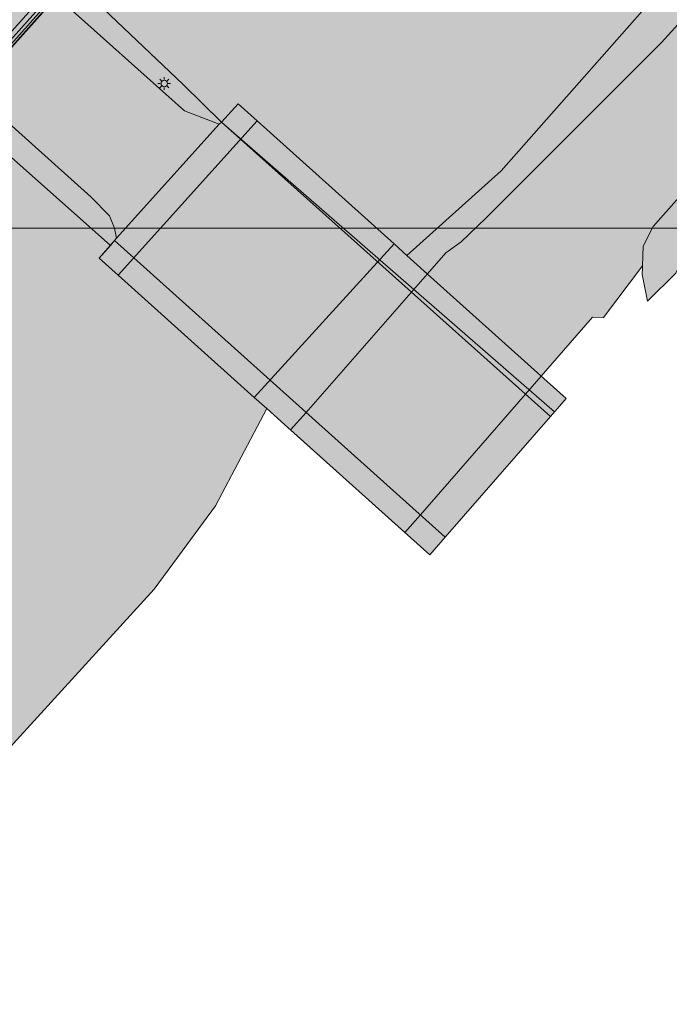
# Model space of a CAD drawing. Extents: x 101956 to 105180, y 476926 to 481317.
# Tile 298 of 649: x 104694 to 104735, y 478220 to 478282. Entities that reach past the tile are written whole.
import ezdxf

# ---------------------------------------------------------------- set-up
doc = ezdxf.new("R2010")
doc.units = 0
doc.header["$LTSCALE"] = 0.5
for name, color, linetype, lineweight in [('B-WE-BV-GELEIDECONSTRUCTIE-G', 210, 'Continuous', 18), ('B-WE-IE-TERREINAFSCHEIDING_KUNSTMATIG_HEKWERK-G', 20, 'IE-TERREINAFSCHEIDING-KUNSTMATIG', 18), ('B-WE-IE-TERREINAFSCHEIDING_KUNSTMATIG_MUUR-GV', 90, 'Continuous', 18), ('B-WE-KL-ET_LS_OV_LICHTMAST-S', 190, 'Continuous', 25), ('B-WE-KW-KUNSTWERK_DEK-GV', 170, 'Continuous', 18), ('B-WE-KW-KUNSTWERK_LANDHOOFD-GV', 170, 'Continuous', 18), ('B-WE-OG-TERREIN_CULTUURSCHEIDING-GV', 7, 'Continuous', 18), ('B-WE-OG-WATER_KANAAL-GV', 120, 'Continuous', 18), ('B-WE-OG-WATER_SLOOT-GV', 120, 'Continuous', 18), ('B-WE-OG-WEG-GV', 7, 'Continuous', 18), ('B-WE-VH-VERHARDING_ASFALT-GV', 252, 'Continuous', 18), ('B-WE-VH-VERHARDING_BETON-GV', 252, 'Continuous', 18)]:
    doc.layers.add(name, color=color, linetype=linetype, lineweight=lineweight)
for name, color, linetype, lineweight, true_color in [('B-WE-IE-TERREINAFSCHEIDING_KUNSTMATIG_MUUR-V', 7, 'Continuous', 18, 0xb7b7b7), ('B-WE-KW-KUNSTWERK_DEK-V', 7, 'Continuous', 18, 0xb7b7b7), ('B-WE-KW-KUNSTWERK_LANDHOOFD-V', 7, 'Continuous', 18, 0xb7b7b7), ('B-WE-OG-TERREIN_CULTUURSCHEIDING-V', 7, 'Continuous', 18, 0x28c846), ('B-WE-OG-WATER_KANAAL-V', 7, 'Continuous', 18, 0xafcde1), ('B-WE-OG-WATER_SLOOT-V', 7, 'Continuous', 18, 0xafcde1), ('B-WE-OG-WEG-V', 7, 'Continuous', 18, 0xcdcdcd), ('B-WE-VH-VERHARDING_ASFALT-V', 7, 'Continuous', 18, 0xcdcdcd), ('B-WE-VH-VERHARDING_BETON-V', 7, 'Continuous', 18, 0xcdcdcd)]:
    doc.layers.add(name, color=color, linetype=linetype, lineweight=lineweight, true_color=true_color)
doc.layers.add('X-XX-AL-HULPLIJN-G', color=7, linetype='Continuous', lineweight=18, plot=False)
doc.linetypes.add('IE-TERREINAFSCHEIDING-KUNSTMATIG', pattern='A,4,[82,NLCS.SHX,S=0.75,R=90,X=0,Y=0],4,-2', length=10)

# ---------------------------------------------------------------- blocks, each defined once
blk = doc.blocks.new('SKL-ET_OV_LICHTMAST-SO')
at = {"color": 0, "linetype": 'ByBlock', "lineweight": 18}
for points in [[(-1.25, 0), (-2, 0)], [(-1.41, 1.41), (-0.88, 0.88)], [(0, 2), (0, 1.25)], [(0.88, 0.88), (1.41, 1.41)], [(2, 0), (1.25, 0)], [(-1.41, -1.41), (-0.88, -0.88)], [(0, -1.25), (0, -2)], [(0.88, -0.88), (1.41, -1.41)]]:
    blk.add_lwpolyline(points, dxfattribs=at)
blk.add_circle((0, 0), 1, dxfattribs=at)

msp = doc.modelspace()

# ---------------------------------------------------------------- hatches: boundary and pattern name
at = {"layer": 'B-WE-IE-TERREINAFSCHEIDING_KUNSTMATIG_MUUR-V'}
msp.add_hatch(color=256, dxfattribs=at).paths.add_polyline_path([(104696.187, 478283.15), (104696.902, 478283.95), (104734.93, 478326.481), (104741.403, 478333.752), (104741.347, 478333.801), (104741.314, 478333.831), (104734.8, 478326.557), (104734.754, 478326.505), (104718.474, 478308.289), (104701.81, 478289.643), (104685.144, 478270.994), (104668.508, 478252.379), (104652.266, 478234.205), (104652.224, 478234.159), (104645.656, 478226.893), (104645.781, 478226.771), (104652.375, 478234.15), (104659.251, 478241.84), (104660.578, 478243.324), (104690.161, 478276.41), (104690.921, 478277.26)])
at = {"layer": 'B-WE-KW-KUNSTWERK_DEK-V'}
for points in [[(104727.288, 478333.505), (104733.669, 478340.644), (104731.275, 478342.788), (104635.669, 478235.799), (104637.999, 478233.65), (104644.403, 478240.831), (104649.798, 478236.07), (104643.366, 478228.878), (104645.811, 478226.769), (104690.9, 478277.205), (104696.198, 478283.132), (104699.055, 478286.328), (104734.015, 478325.434), (104741.457, 478333.759), (104739.065, 478335.894), (104732.652, 478328.717)], [(104698.865, 478266.687), (104700.056, 478265.619), (104708.595, 478257.958), (104709.376, 478257.257), (104710.493, 478256.255), (104718.427, 478249.136), (104719.618, 478248.067), (104720.586, 478249.178), (104727.192, 478256.762), (104728.173, 478257.888), (104726.982, 478258.957), (104719.267, 478265.887), (104718.183, 478266.861), (104717.37, 478267.591), (104708.776, 478275.312), (104707.586, 478276.381), (104706.546, 478275.237), (104706.381, 478275.104), (104699.952, 478267.955), (104699.829, 478267.795)]]:
    msp.add_hatch(color=256, dxfattribs=at).paths.add_polyline_path(points)
at = {"layer": 'B-WE-KW-KUNSTWERK_LANDHOOFD-V'}
msp.add_hatch(color=256, dxfattribs=at).paths.add_polyline_path([(104700.056, 478265.619), (104708.776, 478275.312), (104707.586, 478276.381), (104706.546, 478275.237), (104706.381, 478275.104), (104699.952, 478267.955), (104699.829, 478267.795), (104699.561, 478267.487), (104698.865, 478266.687)])
at = {"layer": 'B-WE-OG-TERREIN_CULTUURSCHEIDING-V'}
msp.add_hatch(color=256, dxfattribs=at).paths.add_polyline_path([(104797.015, 478354.195), (104829.058, 478389.987), (104829.862, 478391.772), (104828.969, 478393.378), (104809.223, 478411.3), (104806.656, 478408.434), (104807.018, 478408.062), (104808.048, 478406.139), (104808.877, 478401.894), (104808.962, 478401.153), (104808.943, 478399.949), (104808.791, 478398.422), (104808.466, 478396.791), (104807.977, 478395.201), (104807.213, 478393.303), (104806.263, 478391.49), (104806.178, 478391.487), (104793.63, 478376.025), (104783.347, 478363.597), (104781.871, 478361.919), (104758.134, 478334.93), (104750.474, 478325.639), (104749.43, 478324.594), (104748.268, 478323.683), (104747.004, 478322.919), (104746.096, 478322.422), (104745.122, 478322.073), (104744.105, 478321.879), (104743.071, 478321.846), (104742.044, 478321.975), (104740.875, 478322.076), (104739.731, 478322.334), (104738.633, 478322.745), (104737.6, 478323.301), (104734.256, 478325.347), (104734.079, 478325.506), (104734.015, 478325.434), (104701.434, 478288.989), (104699.055, 478286.328), (104698.913, 478286.17), (104697.883, 478285.017), (104696.198, 478283.132), (104704.211, 478275.941), (104706.381, 478275.104), (104706.546, 478275.237), (104707.586, 478276.381), (104708.776, 478275.312), (104717.37, 478267.591), (104718.183, 478266.861), (104724.092, 478272.168), (104753.636, 478305.639)])
at = {"layer": 'B-WE-OG-WATER_KANAAL-V'}
msp.add_hatch(color=256, dxfattribs=at).paths.add_polyline_path([(104795.215, 478337.857), (104822.063, 478367.599), (104838.595, 478385.881), (104839.053, 478385.735), (104842.155, 478385.578), (104842.417, 478385.522), (104842.877, 478385.424), (104832.423, 478393.993), (104832.55, 478393.791), (104832.582, 478393.669), (104832.64, 478393.45), (104833.322, 478390.86), (104833.431, 478390.064), (104832.819, 478389.487), (104828.345, 478385.654), (104810.419, 478364.901), (104786.323, 478338.846), (104760.195, 478308.884), (104734.172, 478280.242), (104723.141, 478269.198), (104721.577, 478267.725), (104720.632, 478267.026), (104719.469, 478265.705), (104711.856, 478257.008), (104710.865, 478255.921), (104718.055, 478249.47), (104719.023, 478250.581), (104725.627, 478258.162), (104726.61, 478259.291), (104729.831, 478262.988), (104730.511, 478262.968), (104730.518, 478262.968), (104732.966, 478266.214), (104733.003, 478267.455), (104733.634, 478268.692), (104761.661, 478300.316)])
at = {"layer": 'B-WE-OG-WATER_SLOOT-V'}
for points in [[(104760.195, 478308.884), (104786.323, 478338.846), (104810.419, 478364.901), (104828.345, 478385.654), (104832.819, 478389.487), (104833.431, 478390.064), (104833.322, 478390.86), (104832.64, 478393.45), (104832.582, 478393.669), (104832.55, 478393.791), (104832.423, 478393.993), (104818.435, 478406.785), (104812.86, 478411.884), (104811.128, 478413.427), (104802.659, 478420.976), (104801.412, 478419.584), (104809.223, 478411.3), (104828.969, 478393.378), (104829.862, 478391.772), (104829.058, 478389.987), (104797.015, 478354.195), (104753.636, 478305.639), (104724.092, 478272.168), (104718.183, 478266.861), (104719.267, 478265.887), (104719.469, 478265.705), (104720.632, 478267.026), (104721.577, 478267.725), (104723.141, 478269.198), (104734.172, 478280.242)], [(104841.62, 478382.84), (104842.83, 478381.996), (104843.798, 478381.304), (104845.002, 478380.965), (104846.254, 478382.383), (104843.522, 478384.876), (104842.877, 478385.424), (104842.417, 478385.522), (104842.155, 478385.578), (104839.053, 478385.735), (104838.595, 478385.881), (104822.063, 478367.599), (104795.215, 478337.857), (104761.661, 478300.316), (104733.634, 478268.692), (104733.003, 478267.455), (104732.966, 478266.214), (104732.963, 478266.108), (104732.95, 478265.672), (104733.291, 478263.988), (104735.055, 478265.75), (104735.828, 478267.313), (104740.359, 478273.062), (104772.133, 478308.474), (104775.586, 478312.209), (104799.915, 478338.519), (104823.293, 478364.86), (104839.369, 478382.503)]]:
    msp.add_hatch(color=256, dxfattribs=at).paths.add_polyline_path(points)
at = {"layer": 'B-WE-OG-WEG-V'}
h = msp.add_hatch(color=256, dxfattribs=at)
h.paths.add_polyline_path([(104709.376, 478257.257), (104708.595, 478257.958), (104700.056, 478265.619), (104698.865, 478266.687), (104699.561, 478267.487), (104699.829, 478267.795), (104699.952, 478267.955), (104699.816, 478268.587), (104699.51, 478269.351), (104698.33, 478270.545), (104690.9, 478277.205), (104673.943, 478292.406), (104673.076, 478291.437), (104636.257, 478250.279), (104636.736, 478249.852), (104640.298, 478246.655), (104643.011, 478243.993), (104652.845, 478235.173), (104653.16, 478234.89), (104653.181, 478234.863), (104653.203, 478234.836), (104653.224, 478234.809), (104653.796, 478234.043), (104653.811, 478234.023), (104654.073, 478233.631), (104654.326, 478233.252), (104654.355, 478233.208), (104654.547, 478232.884), (104654.856, 478232.365), (104655.135, 478231.847), (104655.206, 478231.705), (104655.281, 478231.555), (104655.399, 478231.32), (104655.645, 478230.785), (104655.912, 478230.026), (104656, 478229.7), (104656.067, 478229.451), (104656.121, 478229.248), (104656.269, 478228.457), (104656.302, 478228.159), (104656.34, 478227.81), (104656.357, 478227.657), (104676.518, 478219.854), (104678.881, 478221.945), (104680.049, 478222.978), (104679.586, 478223.398), (104661.485, 478239.848), (104659.514, 478241.66), (104660.849, 478243.2), (104680.747, 478225.076), (104680.839, 478224.992), (104681.809, 478224.108), (104681.754, 478224.174), (104681.621, 478224.295), (104682.232, 478226.018), (104683.536, 478225.344), (104702.319, 478245.924), (104704.361, 478248.701), (104706.158, 478251.151)])
edge = h.paths.add_edge_path(flags=16)
edge.add_arc((104683.768, 478271.638), 1, 9.59525, 190.44062)
edge.add_line((104682.784, 478271.457), (104682.838, 478271.27))
edge.add_line((104682.838, 478271.27), (104682.927, 478271.096))
edge.add_line((104682.927, 478271.096), (104683.049, 478270.943))
edge.add_line((104683.049, 478270.943), (104683.197, 478270.817))
edge.add_line((104683.197, 478270.817), (104683.368, 478270.722))
edge.add_line((104683.368, 478270.722), (104683.553, 478270.662))
edge.add_line((104683.553, 478270.662), (104683.747, 478270.639))
edge.add_line((104683.747, 478270.639), (104683.942, 478270.654))
edge.add_line((104683.942, 478270.654), (104683.992, 478270.664))
edge.add_line((104683.992, 478270.664), (104684.13, 478270.706))
edge.add_line((104684.13, 478270.706), (104684.304, 478270.794))
edge.add_line((104684.304, 478270.794), (104684.457, 478270.914))
edge.add_line((104684.457, 478270.914), (104684.585, 478271.062))
edge.add_line((104684.585, 478271.062), (104684.681, 478271.232))
edge.add_line((104684.681, 478271.232), (104684.743, 478271.417))
edge.add_line((104684.743, 478271.417), (104684.768, 478271.61))
edge.add_line((104684.768, 478271.61), (104684.754, 478271.805))
edge = h.paths.add_edge_path(flags=16)
edge.add_arc((104676.31, 478278.3), 1, 9.60342, 190.43245)
edge.add_line((104675.326, 478278.119), (104675.38, 478277.931))
edge.add_line((104675.38, 478277.931), (104675.469, 478277.758))
edge.add_line((104675.469, 478277.758), (104675.591, 478277.605))
edge.add_line((104675.591, 478277.605), (104675.739, 478277.479))
edge.add_line((104675.739, 478277.479), (104675.91, 478277.384))
edge.add_line((104675.91, 478277.384), (104676.095, 478277.323))
edge.add_line((104676.095, 478277.323), (104676.289, 478277.3))
edge.add_line((104676.289, 478277.3), (104676.484, 478277.315))
edge.add_line((104676.484, 478277.315), (104676.672, 478277.368))
edge.add_line((104676.672, 478277.368), (104676.699, 478277.379))
edge.add_line((104676.699, 478277.379), (104676.846, 478277.456))
edge.add_line((104676.846, 478277.456), (104677, 478277.576))
edge.add_line((104677, 478277.576), (104677.127, 478277.724))
edge.add_line((104677.127, 478277.724), (104677.223, 478277.894))
edge.add_line((104677.223, 478277.894), (104677.285, 478278.079))
edge.add_line((104677.285, 478278.079), (104677.31, 478278.272))
edge.add_line((104677.31, 478278.272), (104677.296, 478278.467))
edge = h.paths.add_edge_path(flags=16)
edge.add_arc((104659.659, 478259.677), 1, 9.58462, 190.45125)
edge.add_line((104658.675, 478259.496), (104658.729, 478259.308))
edge.add_line((104658.729, 478259.308), (104658.818, 478259.135))
edge.add_line((104658.818, 478259.135), (104658.94, 478258.982))
edge.add_line((104658.94, 478258.982), (104659.088, 478258.856))
edge.add_line((104659.088, 478258.856), (104659.259, 478258.761))
edge.add_line((104659.259, 478258.761), (104659.444, 478258.701))
edge.add_line((104659.444, 478258.701), (104659.638, 478258.678))
edge.add_line((104659.638, 478258.678), (104659.833, 478258.693))
edge.add_line((104659.833, 478258.693), (104659.875, 478258.701))
edge.add_line((104659.875, 478258.701), (104660.021, 478258.745))
edge.add_line((104660.021, 478258.745), (104660.195, 478258.833))
edge.add_line((104660.195, 478258.833), (104660.348, 478258.953))
edge.add_line((104660.348, 478258.953), (104660.476, 478259.101))
edge.add_line((104660.476, 478259.101), (104660.572, 478259.271))
edge.add_line((104660.572, 478259.271), (104660.634, 478259.456))
edge.add_line((104660.634, 478259.456), (104660.659, 478259.649))
edge.add_line((104660.659, 478259.649), (104660.645, 478259.844))
edge = h.paths.add_edge_path(flags=16)
edge.add_arc((104667.131, 478252.983), 1, 9.62457, 190.4113)
edge.add_line((104666.147, 478252.802), (104666.201, 478252.615))
edge.add_line((104666.201, 478252.615), (104666.29, 478252.441))
edge.add_line((104666.29, 478252.441), (104666.412, 478252.288))
edge.add_line((104666.412, 478252.288), (104666.56, 478252.162))
edge.add_line((104666.56, 478252.162), (104666.731, 478252.067))
edge.add_line((104666.731, 478252.067), (104666.916, 478252.007))
edge.add_line((104666.916, 478252.007), (104667.11, 478251.984))
edge.add_line((104667.11, 478251.984), (104667.305, 478251.999))
edge.add_line((104667.305, 478251.999), (104667.372, 478252.013))
edge.add_line((104667.372, 478252.013), (104667.493, 478252.051))
edge.add_line((104667.493, 478252.051), (104667.667, 478252.139))
edge.add_line((104667.667, 478252.139), (104667.82, 478252.259))
edge.add_line((104667.82, 478252.259), (104667.948, 478252.407))
edge.add_line((104667.948, 478252.407), (104668.044, 478252.577))
edge.add_line((104668.044, 478252.577), (104668.106, 478252.762))
edge.add_line((104668.106, 478252.762), (104668.131, 478252.955))
edge.add_line((104668.131, 478252.955), (104668.117, 478253.15))
edge = h.paths.add_edge_path(flags=16)
edge.add_arc((104669.97, 478283.962), 1, 9.62375, 190.41212)
edge.add_line((104668.986, 478283.781), (104669.04, 478283.593))
edge.add_line((104669.04, 478283.593), (104669.129, 478283.42))
edge.add_line((104669.129, 478283.42), (104669.25, 478283.267))
edge.add_line((104669.25, 478283.267), (104669.399, 478283.14))
edge.add_line((104669.399, 478283.14), (104669.57, 478283.045))
edge.add_line((104669.57, 478283.045), (104669.755, 478282.985))
edge.add_line((104669.755, 478282.985), (104669.949, 478282.962))
edge.add_line((104669.949, 478282.962), (104670.144, 478282.977))
edge.add_line((104670.144, 478282.977), (104670.332, 478283.029))
edge.add_line((104670.332, 478283.029), (104670.383, 478283.051))
edge.add_line((104670.383, 478283.051), (104670.506, 478283.118))
edge.add_line((104670.506, 478283.118), (104670.66, 478283.238))
edge.add_line((104670.66, 478283.238), (104670.787, 478283.386))
edge.add_line((104670.787, 478283.386), (104670.884, 478283.555))
edge.add_line((104670.884, 478283.555), (104670.945, 478283.741))
edge.add_line((104670.945, 478283.741), (104670.97, 478283.934))
edge.add_line((104670.97, 478283.934), (104670.956, 478284.129))
edge = h.paths.add_edge_path(flags=16)
edge.add_arc((104653.323, 478265.342), 1, 9.59583, 190.44004)
edge.add_line((104652.339, 478265.161), (104652.393, 478264.973))
edge.add_line((104652.393, 478264.973), (104652.482, 478264.8))
edge.add_line((104652.482, 478264.8), (104652.604, 478264.647))
edge.add_line((104652.604, 478264.647), (104652.752, 478264.521))
edge.add_line((104652.752, 478264.521), (104652.923, 478264.426))
edge.add_line((104652.923, 478264.426), (104653.108, 478264.365))
edge.add_line((104653.108, 478264.365), (104653.302, 478264.342))
edge.add_line((104653.302, 478264.342), (104653.497, 478264.358))
edge.add_line((104653.497, 478264.358), (104653.584, 478264.377))
edge.add_line((104653.584, 478264.377), (104653.685, 478264.41))
edge.add_line((104653.685, 478264.41), (104653.859, 478264.498))
edge.add_line((104653.859, 478264.498), (104654.013, 478264.618))
edge.add_line((104654.013, 478264.618), (104654.14, 478264.766))
edge.add_line((104654.14, 478264.766), (104654.236, 478264.936))
edge.add_line((104654.236, 478264.936), (104654.298, 478265.121))
edge.add_line((104654.298, 478265.121), (104654.323, 478265.314))
edge.add_line((104654.323, 478265.314), (104654.309, 478265.509))
msp.add_hatch(color=256, dxfattribs=at).paths.add_polyline_path([(104700.056, 478265.619), (104708.595, 478257.958), (104717.37, 478267.591), (104708.776, 478275.312)])
at = {"layer": 'B-WE-VH-VERHARDING_ASFALT-V'}
h = msp.add_hatch(color=256, dxfattribs=at)
edge = h.paths.add_edge_path()
edge.add_line((103990.11, 478936.472), (103990.056, 478936.644))
edge.add_line((103990.056, 478936.644), (103989.26, 478937.38))
edge.add_line((103989.26, 478937.38), (103983.784, 478931.265))
edge.add_line((103983.784, 478931.265), (103984.614, 478930.556))
edge.add_line((103984.614, 478930.556), (103984.739, 478930.609))
edge.add_line((103984.739, 478930.609), (103992.274, 478923.851))
edge.add_line((103992.274, 478923.851), (104000, 478916.917))
edge.add_line((104000, 478916.917), (104124.165, 478805.488))
edge.add_arc((103042.229, 477614.148), 1609.31, 45.449662, 47.755307, ccw=False)
edge.add_line((104171.217, 478760.997), (104186.313, 478745.908))
edge.add_line((104186.313, 478745.908), (104201.314, 478730.644))
edge.add_arc((103098.893, 477661.391), 1535.784, 42.451432, 44.124978, ccw=False)
edge.add_arc((105617.789, 479992.215), 1896.108, 223.044663, 224.278906)
edge.add_arc((105319.033, 479697.33), 1476.343, 224.18008, 225.507114)
edge.add_arc((105332.156, 479703.536), 1489.974, 225.314393, 227.053139)
edge.add_arc((106050.103, 480483.061), 2549.733, 227.178492, 227.920433)
edge.add_line((104341.369, 478590.611), (104343.123, 478589.03))
edge.add_line((104343.123, 478589.03), (104344.877, 478587.45))
edge.add_line((104344.877, 478587.45), (104347.226, 478585.34))
edge.add_line((104347.226, 478585.34), (104349.577, 478583.233))
edge.add_line((104349.577, 478583.233), (104355.717, 478577.74))
edge.add_line((104355.717, 478577.74), (104511.654, 478437.881))
edge.add_line((104511.654, 478437.881), (104665.229, 478300.216))
edge.add_line((104665.229, 478300.216), (104673.943, 478292.406))
edge.add_line((104673.943, 478292.406), (104690.9, 478277.205))
edge.add_line((104690.9, 478277.205), (104698.33, 478270.545))
edge.add_line((104698.33, 478270.545), (104699.51, 478269.351))
edge.add_line((104699.51, 478269.351), (104699.816, 478268.587))
edge.add_line((104699.816, 478268.587), (104699.952, 478267.955))
edge.add_line((104699.952, 478267.955), (104706.381, 478275.104))
edge.add_line((104706.381, 478275.104), (104704.211, 478275.941))
edge.add_line((104704.211, 478275.941), (104696.198, 478283.132))
edge.add_line((104696.198, 478283.132), (104679.252, 478298.341))
edge.add_line((104679.252, 478298.341), (104517.058, 478443.901))
edge.add_line((104517.058, 478443.901), (104361.034, 478583.806))
edge.add_line((104361.034, 478583.806), (104349.547, 478594.123))
edge.add_line((104349.547, 478594.123), (104346.316, 478597.025))
edge.add_line((104346.316, 478597.025), (104343.899, 478599.196))
edge.add_arc((105450.013, 479827.73), 1653.113, 224.37649, 228.001629, ccw=False)
edge.add_arc((105671.903, 480039.593), 1959.885, 222.446592, 224.266799, ccw=False)
edge.add_arc((102823.096, 477391.201), 1929.934, 43.384757, 46.545986)
edge.add_arc((101476.038, 475909.365), 3932.324, 47.147751, 48.372981)
edge.add_line((104088.197, 478848.718), (104000, 478927.689))
edge.add_line((104000, 478927.689), (103993.143, 478933.829))
edge.add_line((103993.143, 478933.829), (103990.11, 478936.472))
msp.add_hatch(color=256, dxfattribs=at).paths.add_polyline_path([(104727.192, 478256.762), (104706.546, 478275.237), (104706.381, 478275.104), (104699.952, 478267.955), (104699.829, 478267.795), (104720.586, 478249.178)])
at = {"layer": 'B-WE-VH-VERHARDING_BETON-V'}
for points in [[(104741.314, 478333.831), (104740.92, 478334.186), (104740.752, 478333.999), (104734.622, 478327.12), (104734.132, 478326.571), (104733.595, 478325.97), (104718.311, 478308.876), (104717.888, 478308.403), (104701.629, 478290.211), (104701.221, 478289.753), (104685.015, 478271.622), (104684.518, 478271.069), (104668.355, 478252.979), (104667.873, 478252.439), (104652.114, 478234.795), (104651.59, 478234.211), (104645.486, 478227.37), (104645.328, 478227.175), (104645.656, 478226.893), (104652.224, 478234.159), (104652.266, 478234.205), (104668.508, 478252.379), (104685.144, 478270.994), (104701.81, 478289.643), (104718.474, 478308.289), (104734.754, 478326.505), (104734.8, 478326.557)], [(104701.221, 478289.753), (104699.659, 478291.204), (104683.417, 478273.056), (104685.015, 478271.622)], [(104706.546, 478275.237), (104727.192, 478256.762), (104728.173, 478257.888), (104726.982, 478258.957), (104719.267, 478265.887), (104718.183, 478266.861), (104717.37, 478267.591), (104708.776, 478275.312), (104707.586, 478276.381)]]:
    msp.add_hatch(color=256, dxfattribs=at).paths.add_polyline_path(points)

# ---------------------------------------------------------------- linework, layer by layer
at = {"layer": 'B-WE-BV-GELEIDECONSTRUCTIE-G', "flags": 128}
for points in [[(104706.546, 478275.237), (104704.128, 478277.598), (104697.474, 478283.939), (104681.166, 478298.949)], [(104699.561, 478267.487), (104690.116, 478275.876), (104673.329, 478291.016)], [(104706.546, 478275.237), (104727.448, 478257.056)]]:
    msp.add_lwpolyline(points, dxfattribs=at)
at = {"layer": 'B-WE-IE-TERREINAFSCHEIDING_KUNSTMATIG_HEKWERK-G', "flags": 128}
msp.add_lwpolyline([(104644.296, 478228.231), (104645.61, 478227.082), (104652.845, 478235.173), (104741.094, 478333.865), (104739.784, 478335.035)], dxfattribs=at)
at = {"layer": 'B-WE-IE-TERREINAFSCHEIDING_KUNSTMATIG_MUUR-GV', "flags": 128}
msp.add_lwpolyline([(104696.187, 478283.15), (104696.902, 478283.95), (104734.93, 478326.481), (104741.403, 478333.752), (104741.347, 478333.801), (104741.314, 478333.831), (104734.8, 478326.557), (104734.754, 478326.505), (104718.474, 478308.289), (104701.81, 478289.643), (104685.144, 478270.994), (104668.508, 478252.379), (104652.266, 478234.205), (104652.224, 478234.159), (104645.656, 478226.893), (104645.781, 478226.771), (104652.375, 478234.15), (104659.251, 478241.84), (104660.578, 478243.324), (104690.161, 478276.41), (104690.921, 478277.26)], close=True, dxfattribs=at)
at = {"layer": 'B-WE-KW-KUNSTWERK_DEK-GV', "flags": 128}
for points in [[(104727.288, 478333.505), (104733.669, 478340.644), (104731.275, 478342.788), (104635.669, 478235.799), (104637.999, 478233.65), (104644.403, 478240.831), (104649.798, 478236.07), (104643.366, 478228.878), (104645.811, 478226.769), (104690.9, 478277.205), (104696.198, 478283.132), (104699.055, 478286.328), (104734.015, 478325.434), (104741.457, 478333.759), (104739.065, 478335.894), (104732.652, 478328.717)], [(104698.865, 478266.687), (104700.056, 478265.619), (104708.595, 478257.958), (104709.376, 478257.257), (104710.493, 478256.255), (104718.427, 478249.136), (104719.618, 478248.067), (104720.586, 478249.178), (104727.192, 478256.762), (104728.173, 478257.888), (104726.982, 478258.957), (104719.267, 478265.887), (104718.183, 478266.861), (104717.37, 478267.591), (104708.776, 478275.312), (104707.586, 478276.381), (104706.546, 478275.237), (104706.381, 478275.104), (104699.952, 478267.955), (104699.829, 478267.795)]]:
    msp.add_lwpolyline(points, close=True, dxfattribs=at)
at = {"layer": 'B-WE-KW-KUNSTWERK_LANDHOOFD-GV', "flags": 128}
msp.add_lwpolyline([(104700.056, 478265.619), (104708.776, 478275.312), (104707.586, 478276.381), (104706.546, 478275.237), (104706.381, 478275.104), (104699.952, 478267.955), (104699.829, 478267.795), (104699.561, 478267.487), (104698.865, 478266.687)], close=True, dxfattribs=at)
at = {"layer": 'B-WE-OG-TERREIN_CULTUURSCHEIDING-GV', "flags": 128}
msp.add_lwpolyline([(104737.6, 478323.301), (104734.256, 478325.347), (104734.079, 478325.506), (104734.015, 478325.434), (104701.434, 478288.989), (104699.055, 478286.328), (104698.913, 478286.17), (104697.883, 478285.017), (104696.198, 478283.132), (104704.211, 478275.941), (104706.381, 478275.104), (104706.546, 478275.237), (104707.586, 478276.381), (104708.776, 478275.312), (104717.37, 478267.591), (104718.183, 478266.861), (104724.092, 478272.168), (104753.636, 478305.639)], dxfattribs=at)
at = {"layer": 'B-WE-OG-WATER_KANAAL-GV', "flags": 128}
msp.add_lwpolyline([(104810.419, 478364.901), (104786.323, 478338.846), (104760.195, 478308.884), (104734.172, 478280.242), (104723.141, 478269.198), (104721.577, 478267.725), (104720.632, 478267.026), (104719.469, 478265.705), (104711.856, 478257.008), (104710.865, 478255.921), (104718.055, 478249.47), (104719.023, 478250.581), (104725.627, 478258.162), (104726.61, 478259.291), (104729.831, 478262.988), (104730.511, 478262.968), (104730.518, 478262.968), (104732.966, 478266.214), (104733.003, 478267.455), (104733.634, 478268.692), (104761.661, 478300.316), (104795.215, 478337.857), (104822.063, 478367.599)], dxfattribs=at)
at = {"layer": 'B-WE-OG-WATER_SLOOT-GV', "flags": 128}
for points in [[(104829.058, 478389.987), (104797.015, 478354.195), (104753.636, 478305.639), (104724.092, 478272.168), (104718.183, 478266.861), (104719.267, 478265.887), (104719.469, 478265.705), (104720.632, 478267.026), (104721.577, 478267.725), (104723.141, 478269.198), (104734.172, 478280.242), (104760.195, 478308.884), (104786.323, 478338.846), (104810.419, 478364.901)], [(104822.063, 478367.599), (104795.215, 478337.857), (104761.661, 478300.316), (104733.634, 478268.692), (104733.003, 478267.455), (104732.966, 478266.214), (104732.963, 478266.108), (104732.95, 478265.672), (104733.291, 478263.988), (104735.055, 478265.75), (104735.828, 478267.313), (104740.359, 478273.062), (104772.133, 478308.474), (104775.586, 478312.209), (104799.915, 478338.519), (104823.293, 478364.86)]]:
    msp.add_lwpolyline(points, dxfattribs=at)
at = {"layer": 'B-WE-OG-WEG-GV', "flags": 128}
msp.add_lwpolyline([(104683.536, 478225.344), (104702.319, 478245.924), (104704.361, 478248.701), (104706.158, 478251.151), (104709.376, 478257.257), (104708.595, 478257.958), (104700.056, 478265.619), (104698.865, 478266.687), (104699.561, 478267.487), (104699.829, 478267.795), (104699.952, 478267.955), (104699.816, 478268.587), (104699.51, 478269.351), (104698.33, 478270.545), (104690.9, 478277.205)], dxfattribs=at)
msp.add_lwpolyline([(104700.056, 478265.619), (104708.595, 478257.958), (104717.37, 478267.591), (104708.776, 478275.312)], close=True, dxfattribs=at)
at = {"layer": 'B-WE-VH-VERHARDING_ASFALT-GV', "flags": 128}
msp.add_lwpolyline([(104341.369, 478590.611), (104343.123, 478589.03), (104344.877, 478587.45), (104347.226, 478585.34), (104349.577, 478583.233), (104355.717, 478577.74), (104511.654, 478437.881), (104665.229, 478300.216), (104673.943, 478292.406), (104690.9, 478277.205), (104698.33, 478270.545), (104699.51, 478269.351), (104699.816, 478268.587), (104699.952, 478267.955), (104706.381, 478275.104), (104704.211, 478275.941), (104696.198, 478283.132), (104679.252, 478298.341), (104517.058, 478443.901), (104361.034, 478583.806), (104349.547, 478594.123), (104346.316, 478597.025), (104343.899, 478599.196)], dxfattribs=at)
msp.add_lwpolyline([(104727.192, 478256.762), (104706.546, 478275.237), (104706.381, 478275.104), (104699.952, 478267.955), (104699.829, 478267.795), (104720.586, 478249.178)], close=True, dxfattribs=at)
at = {"layer": 'B-WE-VH-VERHARDING_BETON-GV', "flags": 128}
msp.add_lwpolyline([(104740.752, 478333.999), (104734.622, 478327.12), (104734.132, 478326.571), (104733.595, 478325.97), (104718.311, 478308.876), (104717.888, 478308.403), (104701.629, 478290.211), (104701.221, 478289.753), (104685.015, 478271.622), (104684.518, 478271.069), (104668.355, 478252.979), (104667.873, 478252.439), (104652.114, 478234.795), (104651.59, 478234.211), (104645.486, 478227.37), (104645.328, 478227.175), (104645.656, 478226.893), (104652.224, 478234.159), (104652.266, 478234.205), (104668.508, 478252.379), (104685.144, 478270.994), (104701.81, 478289.643), (104718.474, 478308.289), (104734.754, 478326.505)], dxfattribs=at)
for points in [[(104701.221, 478289.753), (104699.659, 478291.204), (104683.417, 478273.056), (104685.015, 478271.622)], [(104706.546, 478275.237), (104727.192, 478256.762), (104728.173, 478257.888), (104726.982, 478258.957), (104719.267, 478265.887), (104718.183, 478266.861), (104717.37, 478267.591), (104708.776, 478275.312), (104707.586, 478276.381)]]:
    msp.add_lwpolyline(points, close=True, dxfattribs=at)
at = {"layer": 'X-XX-AL-HULPLIJN-G'}
msp.add_lwpolyline([(104092.745, 479016.614), (104784.087, 479016.614), (104784.087, 478268.582), (104092.745, 478268.582)], close=True, dxfattribs=at)

# ---------------------------------------------------------------- block references
at = {"layer": 'B-WE-KL-ET_LS_OV_LICHTMAST-S', "xscale": 0.2, "yscale": 0.2, "zscale": 0.2}
msp.add_blockref('SKL-ET_OV_LICHTMAST-SO', (104702.943, 478277.66), dxfattribs=at)

doc.saveas('drawing.dxf')
